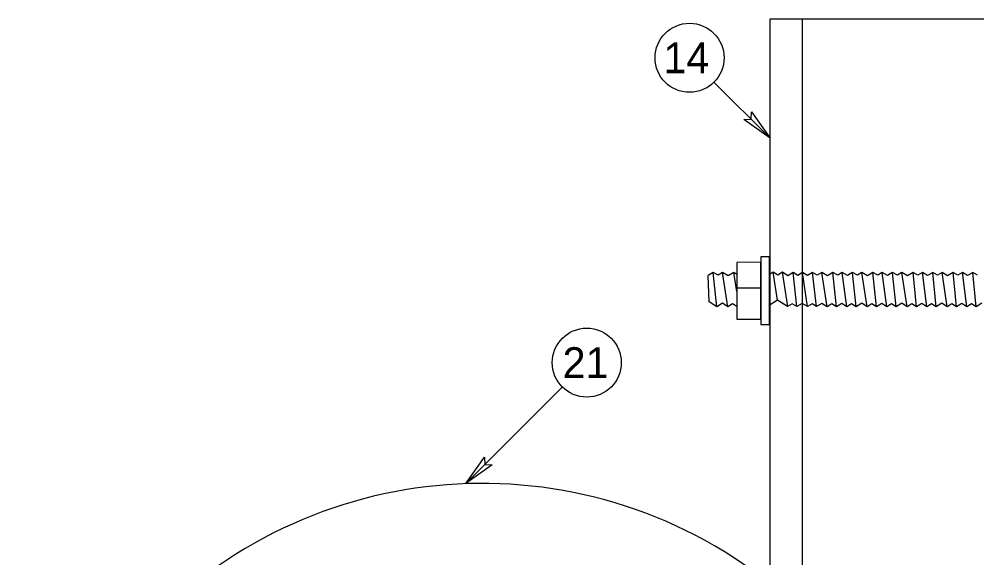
# Model space of a CAD drawing. Extents: x 99968 to 128667, y 90163 to 102182.
# Drawn here: x 111218.2 to 111591.3, y 94432 to 94642 of the extents above; entities that cross this region are included whole.
import ezdxf

# ---------------------------------------------------------------- set-up
doc = ezdxf.new("R2010")
doc.units = 0
doc.layers.add('RD Standard Plans Active', color=7, linetype='Continuous')

msp = doc.modelspace()

# ---------------------------------------------------------------- linework, layer by layer
at = {"layer": 'RD Standard Plans Active'}
for p, q in [((111523.29, 94642.01), (111523.29, 93918.47)), ((111510.76, 94595.56), (111488.88, 94617.45)), ((111488.62, 94543.32), (111486.63, 94542.04)), ((111487.03, 94531.86), (111486.63, 94542.04)), ((111490.04, 94529.93), (111488.62, 94543.32)), ((111490.46, 94542.17), (111488.62, 94543.32)), ((111492.24, 94543.32), (111490.46, 94542.17)), ((111494.28, 94529.93), (111492.24, 94543.32)), ((111494.44, 94541.96), (111492.24, 94543.32)), ((111496.56, 94543.32), (111494.44, 94541.96)), ((111497.82, 94535.89), (111496.56, 94543.32)), ((111497.82, 94542.53), (111496.56, 94543.32)), ((111511.89, 94543.35), (111510.79, 94542.64)), ((111513.65, 94532.47), (111511.89, 94543.35)), ((111513.74, 94542.21), (111511.89, 94543.35)), ((111515.52, 94543.35), (111513.74, 94542.21)), ((111517.67, 94530.04), (111515.52, 94543.35)), ((111517.71, 94541.99), (111515.52, 94543.35)), ((111519.69, 94543.27), (111517.71, 94541.99)), ((111521.18, 94529.97), (111519.69, 94543.27)), ((111521.54, 94542.12), (111519.69, 94543.27)), ((111523.32, 94543.27), (111521.54, 94542.12)), ((111525.25, 94529.95), (111523.31, 94543.27)), ((111525.29, 94542.04), (111523.32, 94543.27)), ((111527.28, 94543.32), (111525.29, 94542.04)), ((111528.87, 94529.95), (111527.28, 94543.32)), ((111529.12, 94542.17), (111527.28, 94543.32)), ((111530.9, 94543.32), (111529.12, 94542.17)), ((111532.94, 94529.93), (111530.9, 94543.32)), ((111533.1, 94541.96), (111530.9, 94543.32)), ((111535.22, 94543.32), (111533.1, 94541.96)), ((111536.56, 94529.93), (111535.22, 94543.32)), ((111537.06, 94542.17), (111535.22, 94543.32)), ((111538.84, 94543.32), (111537.06, 94542.17)), ((111540.61, 94529.93), (111538.84, 94543.32)), ((111540.89, 94542.04), (111538.84, 94543.32)), ((111542.88, 94543.32), (111540.89, 94542.04)), ((111544.23, 94529.93), (111542.88, 94543.32)), ((111544.72, 94542.17), (111542.88, 94543.32)), ((111546.5, 94543.32), (111544.72, 94542.17)), ((111548.54, 94529.93), (111546.5, 94543.32)), ((111548.69, 94541.96), (111546.5, 94543.32)), ((111550.82, 94543.32), (111548.69, 94541.96)), ((111552.16, 94529.93), (111550.82, 94543.32)), ((111552.66, 94542.17), (111550.82, 94543.32)), ((111554.44, 94543.32), (111552.66, 94542.17)), ((111556.2, 94529.93), (111554.44, 94543.32)), ((111556.49, 94542.04), (111554.44, 94543.32)), ((111558.48, 94543.32), (111556.49, 94542.04)), ((111559.83, 94529.93), (111558.48, 94543.32)), ((111560.32, 94542.17), (111558.48, 94543.32)), ((111562.1, 94543.32), (111560.32, 94542.17)), ((111564.14, 94529.93), (111562.1, 94543.32)), ((111564.29, 94541.96), (111562.1, 94543.32)), ((111566.41, 94543.32), (111564.29, 94541.96)), ((111567.76, 94529.93), (111566.41, 94543.32)), ((111568.26, 94542.17), (111566.41, 94543.32)), ((111570.04, 94543.32), (111568.26, 94542.17)), ((111571.8, 94529.93), (111570.04, 94543.32)), ((111572.09, 94542.04), (111570.04, 94543.32)), ((111574.08, 94543.32), (111572.09, 94542.04)), ((111575.43, 94529.93), (111574.08, 94543.32)), ((111575.92, 94542.17), (111574.08, 94543.32)), ((111577.7, 94543.32), (111575.92, 94542.17)), ((111579.74, 94529.93), (111577.7, 94543.32)), ((111579.89, 94541.96), (111577.7, 94543.32)), ((111582.01, 94543.32), (111579.89, 94541.96)), ((111583.36, 94529.93), (111582.01, 94543.32)), ((111583.85, 94542.17), (111582.01, 94543.32)), ((111585.64, 94543.32), (111583.85, 94542.17)), ((111587.4, 94529.93), (111585.64, 94543.32)), ((111587.69, 94542.04), (111585.64, 94543.32)), ((111589.68, 94543.32), (111587.69, 94542.04)), ((111591.02, 94529.93), (111589.68, 94543.32)), ((111591.52, 94542.17), (111589.68, 94543.32)), ((111507.18, 94537.09), (111497.82, 94537.09)), ((111490.04, 94529.93), (111487.03, 94531.86)), ((111492.2, 94531.27), (111490.04, 94529.93)), ((111494.28, 94529.93), (111492.2, 94531.27)), ((111496.12, 94531.07), (111494.28, 94529.93)), ((111497.82, 94529.98), (111496.12, 94531.07)), ((111513.65, 94532.47), (111510.79, 94530.69)), ((111517.55, 94529.97), (111513.65, 94532.47)), ((111517.55, 94529.97), (111514.45, 94531.96)), ((111519.39, 94531.11), (111517.55, 94529.97)), ((111521.18, 94529.97), (111519.39, 94531.11)), ((111523.23, 94531.24), (111521.18, 94529.97)), ((111525.25, 94529.95), (111523.23, 94531.24)), ((111527.09, 94531.09), (111525.25, 94529.95)), ((111528.87, 94529.95), (111527.09, 94531.09)), ((111530.92, 94531.22), (111528.87, 94529.95)), ((111532.94, 94529.93), (111530.92, 94531.22)), ((111534.78, 94531.07), (111532.94, 94529.93)), ((111536.56, 94529.93), (111534.78, 94531.07)), ((111538.62, 94531.21), (111536.56, 94529.93)), ((111540.61, 94529.93), (111538.62, 94531.21)), ((111542.45, 94531.07), (111540.61, 94529.93)), ((111544.23, 94529.93), (111542.45, 94531.07)), ((111546.42, 94531.29), (111544.23, 94529.93)), ((111548.54, 94529.93), (111546.42, 94531.29)), ((111550.38, 94531.07), (111548.54, 94529.93)), ((111552.16, 94529.93), (111550.38, 94531.07)), ((111554.22, 94531.21), (111552.16, 94529.93)), ((111556.2, 94529.93), (111554.22, 94531.21)), ((111558.05, 94531.07), (111556.2, 94529.93)), ((111559.83, 94529.93), (111558.05, 94531.07)), ((111562.02, 94531.29), (111559.83, 94529.93)), ((111564.14, 94529.93), (111562.02, 94531.29)), ((111565.98, 94531.07), (111564.14, 94529.93)), ((111567.76, 94529.93), (111565.98, 94531.07)), ((111569.82, 94531.21), (111567.76, 94529.93)), ((111571.8, 94529.93), (111569.82, 94531.21)), ((111573.64, 94531.07), (111571.8, 94529.93)), ((111575.43, 94529.93), (111573.64, 94531.07)), ((111577.62, 94531.29), (111575.43, 94529.93)), ((111579.74, 94529.93), (111577.62, 94531.29)), ((111581.58, 94531.07), (111579.74, 94529.93)), ((111583.36, 94529.93), (111581.58, 94531.07)), ((111585.41, 94531.21), (111583.36, 94529.93)), ((111587.4, 94529.93), (111585.41, 94531.21)), ((111589.24, 94531.07), (111587.4, 94529.93)), ((111591.02, 94529.93), (111589.24, 94531.07)), ((111593.22, 94531.29), (111591.02, 94529.93)), ((111392.19, 94461), (111429.81, 94498.63))]:
    msp.add_line(p, q, dxfattribs=at)
for points in [[(111634.41, 94642), (111510.68, 94642), (111510.68, 93918.47), (111634.41, 93918.47)], [(111503.47, 94605.84), (111510.76, 94595.56), (111500.49, 94602.85), (111503.36, 94602.97)], [(111503.47, 94605.84), (111510.76, 94595.56), (111500.49, 94602.85), (111503.36, 94602.97)], [(111510.47, 94549.35), (111507.18, 94549.35), (111507.18, 94523.05), (111510.47, 94523.05)], [(111402.46, 94468.3), (111392.19, 94461), (111399.48, 94471.28), (111399.59, 94468.4)]]:
    msp.add_lwpolyline(points, close=True, dxfattribs=at)
msp.add_lwpolyline([(111507.18, 94532.11), (111507.18, 94547.28), (111497.82, 94547.2), (111497.82, 94525.04), (111507.18, 94525.12), (111507.18, 94532.11)], dxfattribs=at)
for centre in [(111479.37, 94626.95), (111439.32, 94508.13)]:
    msp.add_circle(centre, 13.44, dxfattribs=at)
msp.add_arc((111398.57, 94280.72), 180.33, 51.5567, 308.4433, dxfattribs=at)

# ---------------------------------------------------------------- texts
for s, p in [('14', (111469.21, 94620.95)), ('21', (111429.93, 94502.13))]:
    msp.add_text(s, height=12, dxfattribs=at).set_placement(p)

doc.saveas('drawing.dxf')
